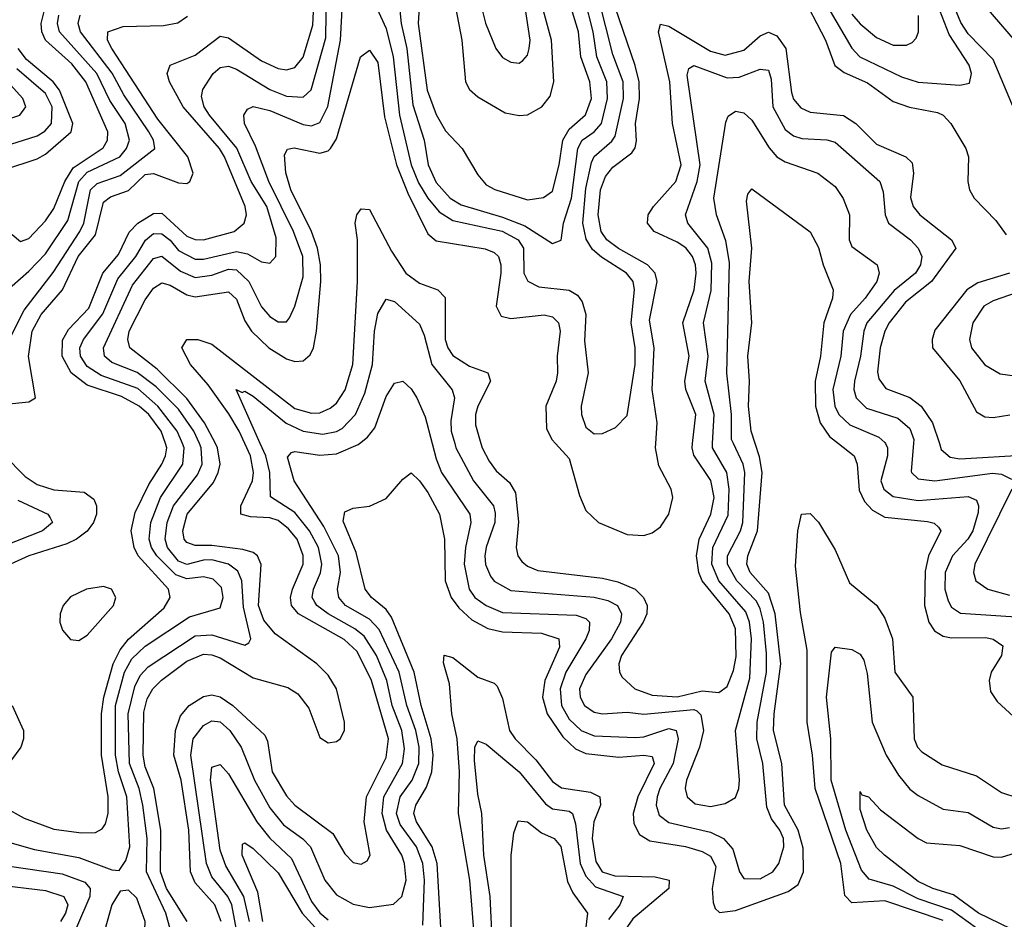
# Model space of a CAD drawing. Header units: inches. Extents: x 501365 to 657855, y 482276 to 547543.
# Tile 412 of 656: x 565848 to 568217, y 518856 to 521019. Entities that reach past the tile are written whole.
import ezdxf

# ---------------------------------------------------------------- set-up
doc = ezdxf.new("R2010")
doc.units = ezdxf.units.IN
doc.header["$MEASUREMENT"] = 0
doc.layers.add('A5561', color=7, linetype='Continuous')
doc.layers.add('A5562', color=7, linetype='Continuous')

msp = doc.modelspace()

# ---------------------------------------------------------------- linework, layer by layer
at = {"layer": 'A5561', "color": 5}
for points, elevation in [([(565790, 519049.8), (565883.2, 519023.2), (565990, 519004.2), (566070, 518974.8), (566087.4, 518972.6), (566103.3, 518996.7), (566113, 519030), (566105.5, 519150), (566085.8, 519210), (566078.3, 519250), (566078.3, 519370), (566100.1, 519450), (566118.1, 519481.9), (566150, 519512.6), (566256.5, 519583.5), (566330, 519604.8), (566337.6, 519630), (566333.6, 519653.6), (566313.5, 519673.5), (566290, 519679.1), (566250, 519674.9), (566224, 519684), (566177.6, 519730), (566165.1, 519750), (566159.2, 519770), (566163.5, 519810), (566187.1, 519870), (566240.3, 519950), (566243.5, 519990), (566239.4, 520000)], 2160), ([(565810, 519126), (565858.9, 519098.9), (565930, 519072.7), (565996.3, 519063.7), (566030, 519064.6), (566046.5, 519073.5), (566054.6, 519085.4), (566060.9, 519110), (566061.1, 519150), (566044.6, 519250), (566045.1, 519350), (566050.5, 519390), (566073, 519470), (566090, 519503.5), (566110, 519529), (566195.6, 519604.4), (566209.9, 519630), (566205.8, 519650), (566133.4, 519730), (566123.2, 519750), (566116.5, 519790), (566126, 519834), (566158.9, 519901.1), (566190, 519950.6), (566198.9, 519970), (566201.7, 519990), (566198.4, 520000)], 2180), ([(566210.6, 518829.4), (566199.5, 518870), (566153.3, 518970), (566154.4, 519050), (566144.2, 519130), (566135.6, 519170), (566112.5, 519230), (566109.1, 519350), (566124.8, 519415.2), (566138.2, 519441.8), (566157.1, 519462.8), (566270, 519537.1), (566310, 519540), (566390, 519515), (566399.6, 519520.4), (566403.9, 519530), (566386.7, 519606.7), (566382.2, 519670), (566373.1, 519693.1), (566350, 519710), (566310, 519720), (566290, 519719.7), (566250, 519709.3), (566230, 519716.8), (566204, 519750), (566197.6, 519770), (566202.9, 519810), (566217.8, 519850), (566275.7, 519924.3), (566286.8, 519950), (566284.8, 519990), (566280.3, 520000)], 2140), ([(566250.6, 518850), (566201.4, 518930), (566186.6, 518970), (566187.9, 519070), (566170.7, 519170), (566150, 519222.5), (566145.1, 519250), (566146.4, 519353.6), (566154.5, 519385.5), (566168.1, 519410), (566188.9, 519431.1), (566250, 519476.3), (566290, 519493), (566310, 519492), (566330, 519484.4), (566410, 519436.6), (566492.9, 519412.9), (566517.6, 519397.6), (566543.5, 519363.5), (566570, 519292.7), (566590, 519280.2), (566610, 519283.2), (566618.8, 519290), (566629.9, 519310), (566629.3, 519330), (566610, 519409.8), (566590, 519442.7), (566563.2, 519470), (566462.6, 519542.6), (566435.4, 519575.4), (566422.6, 519610), (566429.1, 519709.1), (566419.9, 519730), (566410, 519737.5), (566384.8, 519744.8), (566310, 519754.4), (566270, 519754.8), (566250, 519762.1), (566243.7, 519770), (566240.2, 519790), (566250.9, 519830), (566314.1, 519905.9), (566325.9, 519930), (566330, 519950), (566324.2, 519990), (566318.9, 520000)], 2120), ([(566332.5, 518850), (566317.7, 518890), (566270, 518943.6), (566259, 518970), (566254.6, 519070), (566236.2, 519190), (566218.7, 519250), (566222.5, 519310), (566235, 519345), (566255.9, 519370), (566290, 519391.5), (566310, 519395.1), (566330, 519390.3), (566360.9, 519370), (566438.2, 519298.2), (566444.1, 519284.1), (566455.8, 519210), (566490, 519152.2), (566510.3, 519130.3), (566601.7, 519061.7), (566630, 519012.7), (566650, 518992.2), (566670, 518987.8), (566684.1, 518995.9), (566691.1, 519010), (566677.2, 519090), (566682.6, 519150), (566730, 519244.8), (566735.5, 519290), (566694.5, 519430), (566659.7, 519499.7), (566628.6, 519528.6), (566518.5, 519590), (566502.3, 519610), (566499.4, 519630), (566504.7, 519650), (566529.7, 519710), (566530, 519730.8), (566515.8, 519770), (566495, 519795), (566470, 519814.5), (566450, 519821.6), (566403.5, 519823.5), (566380.2, 519830), (566379.8, 519850), (566407.8, 519910), (566410.4, 519930), (566403.7, 519970), (566390, 520000)], 2080), ([(566369.3, 518830), (566358.6, 518890), (566348.4, 518910), (566310, 518958.1), (566297.3, 518990), (566260.1, 519250), (566265.6, 519290), (566290, 519321.5), (566310, 519332.6), (566330, 519330.8), (566353.4, 519310), (566380.9, 519270), (566413.1, 519190), (566450, 519123.7), (566483, 519083), (566529.5, 519049.5), (566547.8, 519030), (566582.1, 518950), (566610, 518914.3), (566650, 518892.2), (566690, 518883.9), (566747.7, 518892.3), (566767.3, 518910), (566777.8, 518950), (566773.8, 518990), (566767.3, 519010), (566730.2, 519070), (566720, 519110), (566723.8, 519150), (566768.7, 519230), (566774.1, 519265.9), (566767.5, 519310), (566744.5, 519370), (566731.6, 519430), (566706.5, 519490), (566676.9, 519536.9), (566654.5, 519554.5), (566590.6, 519590), (566562.7, 519610), (566558, 519618), (566552.1, 519630), (566554.9, 519650), (566571.4, 519688.6), (566575.1, 519710), (566566.9, 519750), (566545.4, 519790), (566510, 519834.1), (566451.5, 519871.5), (566450.2, 519930), (566440.1, 519970), (566426.7, 520000)], 2060), ([(566818.2, 518841.8), (566821.6, 518950), (566818.1, 518990), (566802.9, 519030), (566763.2, 519083.2), (566754.7, 519110), (566763.2, 519150), (566792, 519190), (566808.3, 519230), (566809.3, 519270), (566801.4, 519310), (566779.7, 519370), (566761.4, 519450), (566713, 519553), (566690, 519577.5), (566631.8, 519610), (566615.6, 519630), (566612.7, 519650), (566620.2, 519690), (566615.2, 519730), (566580, 519800), (566508.4, 519910), (566492.7, 519967.3), (566501.7, 519978.3), (566510, 519980.9), (566570, 519971.7), (566610, 519975.5), (566662.5, 519997.5), (566665.6, 520000)], 2040), ([(566865.1, 518765.1), (566852.5, 518990), (566840.4, 519030), (566802.5, 519090), (566796.4, 519110), (566801, 519130), (566826.8, 519173.2), (566839.7, 519210), (566843, 519250), (566838.1, 519290), (566814.2, 519370), (566797.5, 519450), (566742.6, 519582.6), (566730, 519600.8), (566694.6, 519630), (566679, 519650), (566657.5, 519737.5), (566626.5, 519813.5), (566630, 519835.5), (566650, 519844.8), (566690, 519849.1), (566730, 519868.1), (566770, 519914.6), (566790, 519929.1), (566810, 519910.2), (566830, 519881.9), (566858.1, 519830), (566870.1, 519770.1), (566871.8, 519670), (566886.2, 519630), (566904.6, 519604.6), (566935.8, 519575.8), (566974.7, 519554.7), (567010, 519546.8), (567103.9, 519543.9), (567145.6, 519530), (567146.9, 519510), (567111.7, 519430), (567105.8, 519390), (567116.9, 519350), (567154.5, 519294.5), (567185.6, 519265.6), (567210, 519254.2), (567290, 519245.4), (567350, 519250), (567370, 519247.5), (567375, 519230), (567335.4, 519150), (567324.2, 519110), (567325.6, 519085.6), (567339.5, 519059.5), (567364.2, 519044.2), (567450, 519030.7), (567490, 519018.4), (567510, 519007.1), (567522.8, 518982.8), (567514.4, 518930), (567516.3, 518896.3), (567521.8, 518881.8), (567531.9, 518871.9), (567570, 518876.5), (567697.2, 518922.8), (567721.1, 518938.9), (567734.2, 518970), (567733.2, 519026.8), (567720.9, 519070), (567688.5, 519130), (567682.2, 519230), (567661.6, 519310), (567663.1, 519350), (567679.7, 519470), (567666, 519590), (567650, 519640.3), (567606, 519690), (567597.8, 519710), (567600.2, 519730), (567623, 519790), (567634.3, 519930), (567628.3, 519968.3), (567618, 520000)], 2020), ([(566840.5, 520000), (566850, 519963.2), (566863.1, 519930), (566930.8, 519830), (566933.8, 519810), (566920.9, 519750), (566917.6, 519710), (566929.5, 519650), (566943.3, 519630), (566970.1, 519610), (567010, 519593.8), (567187, 519587), (567210, 519579.4), (567218.7, 519570), (567217.9, 519550), (567210.4, 519530), (567162.3, 519450), (567148.2, 519410), (567151.5, 519370), (567170, 519337), (567199.2, 519310), (567230, 519297), (567330, 519292.5), (567350, 519294.4), (567410, 519314.4), (567427.3, 519310), (567432.4, 519290), (567420.4, 519230), (567388.1, 519170), (567382, 519150), (567379.3, 519130), (567386.4, 519106.4), (567410, 519088.6), (567510, 519064.8), (567541.4, 519050), (567564.3, 519024.3), (567580.1, 518970), (567590, 518954), (567630, 518953.2), (567659.9, 518970), (567674.4, 518990), (567686.9, 519030), (567685.8, 519050), (567677.3, 519070), (567657.2, 519097.2), (567645.4, 519125.4), (567636.2, 519230), (567621.5, 519290), (567622.8, 519330), (567645, 519450), (567645.2, 519494.8), (567637.4, 519570), (567630, 519602), (567620.6, 519620.6), (567573.6, 519670), (567551.3, 519710), (567551.3, 519730), (567582.5, 519790), (567588.1, 519810), (567593, 519930), (567588.6, 519950), (567565.2, 520000)], 2040), ([(566894.6, 520000), (566897.3, 519990), (566939.6, 519910), (566988, 519850), (566992.4, 519832.4), (566990.9, 519810), (566970, 519750.7), (566967.2, 519730), (566968.7, 519708.7), (566981.1, 519681.1), (566990, 519669.3), (567030, 519646.6), (567230, 519630.5), (567262.8, 519622.8), (567286.1, 519610), (567296.1, 519590), (567293.8, 519570), (567272.2, 519530), (567210, 519444.6), (567195, 519410), (567196.7, 519390), (567207.2, 519370), (567230, 519353.8), (567250, 519349.5), (567310, 519353.5), (567350, 519348.6), (567470, 519360.2), (567477.1, 519357.1), (567487.2, 519347.2), (567493.6, 519310), (567483.9, 519270), (567452.3, 519190), (567448.9, 519170), (567453.9, 519150), (567473.4, 519133.4), (567510, 519127.2), (567545.6, 519134.4), (567570, 519148.6), (567578.2, 519170), (567579.8, 519190), (567570.5, 519310), (567604.7, 519435.3), (567608.8, 519530), (567604, 519570), (567595.3, 519595.3), (567530.4, 519670), (567513.2, 519710), (567516.1, 519750), (567552.3, 519827.7), (567555.2, 519890), (567549.7, 519930), (567514.8, 519990), (567515.2, 520000)], 2060), ([(566957.9, 520000), (566960.7, 519990), (566977.4, 519957.4), (566994.3, 519934.3), (567026.5, 519906.5), (567041.3, 519881.3), (567048, 519812), (567042.4, 519750), (567046.7, 519730), (567056.4, 519716.4), (567070, 519705), (567094.6, 519694.6), (567250, 519675.9), (567287.5, 519667.5), (567329, 519650), (567349.3, 519630), (567357.7, 519610), (567357, 519590), (567348.4, 519570), (567296.2, 519490), (567289.4, 519470), (567291, 519450), (567298, 519438), (567328.4, 519410), (567370, 519394.4), (567430, 519390.9), (567490, 519404.8), (567530, 519401.1), (567550, 519415.6), (567565.9, 519454.1), (567572.3, 519487.7), (567570, 519554), (567555, 519590), (567490.4, 519670), (567482.2, 519690), (567476.4, 519730), (567482.7, 519770), (567511.3, 519830), (567518.6, 519870), (567511.3, 519911.3), (567470, 519971.8), (567465.7, 519990), (567466.8, 520000)], 2080), ([(567137.5, 520000), (567170, 519964.3), (567194.7, 519874.7), (567210, 519838.8), (567240.7, 519810), (567310, 519781.3), (567350, 519778.9), (567370, 519785.2), (567390, 519799.5), (567410.2, 519830), (567419.9, 519870), (567415.7, 519890), (567386.1, 519946.1), (567377.8, 519990), (567378.4, 520000)], 2120), ([(567817.9, 520000), (567855.9, 519970), (567863.2, 519950), (567868, 519888), (567880.9, 519860.9), (567899.6, 519839.6), (567930, 519822.5), (568032.2, 519812.2), (568048.4, 519808.4), (568058.9, 519798.9), (568064.7, 519790), (568035.1, 519730), (568026.8, 519693.2), (568025, 519610), (568035.8, 519570), (568049.1, 519549.1), (568070, 519536.6), (568090, 519532.3), (568173, 519533), (568190, 519529.6), (568213.5, 519513.5), (568210.5, 519490), (568185.9, 519450), (568180.3, 519430), (568183.6, 519403.6), (568199.7, 519379.7), (568270, 519315.7)], 2020), ([(567931.1, 520000), (567936.1, 519990), (567936, 519970), (567919.9, 519910), (567926.9, 519890), (567950, 519872.8), (568010, 519863.1), (568130, 519872.6), (568150, 519863.5), (568155.2, 519850), (568153.9, 519833.9), (568141.4, 519790), (568129.4, 519770), (568092.3, 519730), (568074.7, 519690), (568073.9, 519650), (568081.7, 519621.7), (568090, 519606.3), (568111.7, 519591.7), (568270, 519581.6)], 2040), ([(567998.6, 520000), (567993.1, 519933.1), (567993.8, 519930), (568010, 519915.3), (568050, 519910.4), (568188.8, 519928.8), (568210, 519926.2), (568234.6, 519914.6)], 2060), ([(568060.8, 520000), (568065.6, 519985.6), (568087.2, 519967.2), (568110, 519963.1), (568272.7, 519972.7)], 2080), ([(565810, 519972.9), (565861, 519921), (565890, 519901.4), (565930, 519888.9), (566002.7, 519882.7), (566026.1, 519866.1), (566032.8, 519850), (566032.9, 519830), (566025.8, 519810), (566010.7, 519789.3), (565985, 519770), (565961.1, 519758.9), (565870, 519729.9), (565826, 519710)], 2180), ([(568234.9, 519890), (568146.1, 519710), (568143, 519690), (568148.6, 519670), (568177.1, 519650), (568230, 519635.3)], 2060), ([(565843.4, 519863.4), (565915.5, 519830), (565921.4, 519821.4), (565927, 519810), (565903.2, 519790), (565807.4, 519752.6)], 2160), ([(568070, 518852.5), (567930, 518900.2), (567850, 518895.5), (567833.1, 518913.1), (567823.7, 518990), (567762.1, 519170), (567755.4, 519250), (567742.6, 519330), (567742.9, 519502.9), (567726.6, 519593.4), (567714.7, 519705.3), (567720.2, 519790), (567729.1, 519830), (567750, 519831.3), (567770, 519811), (567810, 519744.4), (567845, 519665), (567910, 519611.1), (567930, 519579.8), (567948.3, 519530), (567953.9, 519450), (567997.3, 519390), (567999.9, 519290), (568008, 519270), (568018.3, 519258.3), (568067.4, 519227.4), (568150, 519200.3), (568210, 519160.8), (568250, 519147.9)], 1980), ([(566944.3, 518790), (566931.2, 518950), (566903.5, 519110), (566906.6, 519210), (566900.3, 519290), (566887.8, 519350), (566882, 519422), (566867.8, 519472.2), (566869.1, 519490.9), (566890, 519485.6), (566950, 519437.8), (566990, 519423.2), (566996.5, 519416.5), (567010, 519386.9), (567026.3, 519310), (567040.3, 519290), (567090, 519239.5), (567130, 519187.2), (567151.5, 519171.5), (567221.3, 519161.3), (567243.5, 519150), (567245.7, 519130), (567229.6, 519090), (567225.6, 519050), (567234.4, 518994.4), (567249.5, 518970), (567279.9, 518959.9), (567377.4, 518957.4), (567410.7, 518950), (567410.1, 518930), (567323, 518857), (567305.1, 518830)], 1980), ([(568150, 518834.5), (568090, 518877.3), (568010, 518904.4), (567950, 518935.2), (567892, 518952), (567873.8, 518973.8), (567835.8, 519070), (567800.6, 519190), (567799.8, 519290), (567789.6, 519390), (567801.6, 519498.4), (567810, 519510.2), (567850, 519504.4), (567870, 519493.2), (567879.1, 519479.1), (567886.8, 519446.8), (567899.3, 519330), (567933.1, 519250), (567962.4, 519202.4), (567990, 519168.6), (568010, 519153), (568070, 519120.4), (568130, 519112.1), (568190, 519077), (568210, 519073.1), (568230, 519076.2)], 1960), ([(565830.1, 519370), (565857.2, 519310), (565857.4, 519290), (565850.8, 519270), (565791.7, 519190)], 2180), ([(566984.9, 518810), (566980.4, 518910), (566964.8, 519010), (566960.3, 519110), (566950, 519156.2), (566942.2, 519237.8), (566943.1, 519270), (566950, 519284.6), (566970, 519277.1), (567050, 519210.4), (567113, 519133), (567130, 519121.1), (567170, 519115.3), (567178.2, 519110), (567185.1, 519085.1), (567196.6, 518990), (567210, 518959.4), (567233.5, 518933.5), (567300.1, 518910), (567292.3, 518890), (567265, 518855)], 1960), ([(566401.3, 518850), (566387.2, 518910), (566343.8, 518983.8), (566330, 519021.8), (566307.1, 519190), (566310, 519221.8), (566330, 519228), (566350, 519205.3), (566418.2, 519090), (566450, 519051), (566502, 519002), (566550, 518898), (566570, 518871.1), (566590, 518854.1)], 2040), ([(568232.8, 518832.8), (568155.1, 518870), (568094.8, 518914.8), (568045.4, 518930), (568010, 518946.7), (567928.5, 519010), (567910, 519027.9), (567886.7, 519070), (567870, 519119.5), (567870, 519162.8), (567874.6, 519154.6), (567890, 519150.2), (567919.1, 519119.1), (568010.1, 519050.1), (568030, 519039.7), (568110, 519032.9), (568190, 519005.7), (568210, 519004.8), (568270, 519023.5), (568292.4, 518952.4), (568308.5, 518930), (568344.1, 518904.1), (568420.1, 518870), (568471.4, 518791.4)], 1940), ([(567030.8, 518830), (567030.8, 519009.2), (567036.6, 519063.4), (567047.6, 519092.4), (567070, 519090.1), (567103.3, 519063.3), (567134, 519050), (567150, 519030.8), (567166.1, 518946.1), (567179, 518919.1), (567214.1, 518870), (567204.4, 518790)], 1940), ([(566433, 518850), (566421, 518921), (566383.1, 519010), (566383.7, 519036.3), (566390, 519039.4), (566410, 519025.9), (566470, 518967.7), (566527.4, 518870), (566590, 518801.5)], 2020), ([(565823.5, 518983.5), (565950, 518964.6), (566004.5, 518944.5), (566017.4, 518930), (566016.6, 518910), (565984.5, 518835.5)], 2140), ([(565790, 518939.6), (565910, 518924.5), (565953.8, 518910), (565963.7, 518890), (565958.2, 518870), (565945.9, 518850)], 2120)]:
    msp.add_lwpolyline(points, dxfattribs=dict(at, elevation=elevation))
for points, elevation in [([(566050, 519655.8), (566008.5, 519650), (565970, 519631.4), (565952.7, 519610), (565945.3, 519590), (565944.8, 519570), (565950.8, 519550.7), (565970, 519528.6), (565990, 519525.9), (566010, 519538.7), (566073.9, 519610), (566079.1, 519630), (566069.2, 519649.3)], 2220), ([(566110, 518925.8), (566090, 518923.5), (566070, 518890.7), (566053.2, 518830), (566056.4, 518810), (566070, 518794.4), (566090, 518786.8), (566110, 518789.2), (566138.3, 518810), (566149.4, 518830), (566149.9, 518849.9), (566130, 518906)], 2160)]:
    msp.add_lwpolyline(points, close=True, dxfattribs=dict(at, elevation=elevation))
at = {"layer": 'A5562', "color": 5}
for points, elevation in [([(568241.9, 520801.9), (568190, 520924), (568130, 520985.2), (568112.7, 521012.7), (568089.2, 521070), (568073.6, 521130), (568062.9, 521250), (568053.3, 521273.3), (568000.3, 521350), (567953.3, 521490), (567953.8, 521510), (567970, 521531.2), (567990, 521532.8), (568070, 521523.2), (568149.5, 521529.5), (568153.2, 521510), (568130.5, 521430), (568136.4, 521390), (568190, 521303.4), (568230, 521260.1)], 2120), ([(568259.7, 520950), (568173.4, 521050), (568156.3, 521090), (568153.9, 521166.1), (568170, 521182.3), (568198.8, 521150), (568229.3, 521129.3)], 2080), ([(566198.4, 520000), (566188.4, 520030), (566158.3, 520070), (566135.2, 520090), (566092.9, 520112.9), (566010, 520140.2), (565971.5, 520170), (565950, 520210), (565951.1, 520248.9), (565965.4, 520274.6), (566014.3, 520325.7), (566047.8, 520410), (566085.4, 520454.6), (566111.3, 520508.7), (566132.3, 520530), (566170, 520553.5), (566190, 520553.9), (566250, 520498.7), (566270, 520490.6), (566290, 520489.6), (566364.1, 520510), (566387.9, 520530), (566393.5, 520550), (566390.2, 520570), (566340.5, 520690), (566328.7, 520710), (566241.2, 520810), (566208.4, 520870), (566202.6, 520890), (566209.7, 520910.3), (566270, 520933.9), (566330, 520979.6), (566350, 520976.2), (566430, 520920.4), (566470, 520902), (566490, 520899), (566510, 520904.7), (566530, 520929.6), (566553.5, 521006.5), (566557.2, 521090)], 2180), ([(566239.4, 520000), (566226.9, 520030), (566180.2, 520090), (566132.2, 520132.2), (566043.8, 520163.8), (566010, 520185.4), (565994.4, 520210), (565992.9, 520230), (566001.8, 520250), (566048.2, 520311.8), (566084, 520396), (566127.2, 520450), (566150.9, 520489.1), (566170, 520504.9), (566190, 520504), (566210, 520488.8), (566230, 520464), (566270, 520443.6), (566290, 520443.7), (566370, 520462.1), (566396.4, 520456.4), (566430, 520437.1), (566450, 520434.2), (566464.1, 520450), (566465.4, 520494.6), (566442.7, 520570), (566405.2, 520630), (566370.8, 520710.8), (566304.8, 520790), (566292.2, 520810), (566285.6, 520834.4), (566288.7, 520851.3), (566313.1, 520890), (566330, 520904.6), (566350, 520907.5), (566370, 520900.4), (566450, 520851.3), (566490, 520835.8), (566530, 520833.3), (566549.2, 520850.8), (566584.4, 520975.6), (566586.4, 521090)], 2160), ([(566280.3, 520000), (566267, 520030), (566230, 520082.7), (566176.2, 520136.2), (566130.6, 520170.6), (566070, 520194.5), (566051.8, 520210), (566049.4, 520230), (566119.1, 520380.9), (566170, 520445.2), (566189.7, 520450.3), (566234.6, 520414.6), (566270, 520399.6), (566310, 520404.7), (566350, 520419.3), (566370, 520417.5), (566399.7, 520390), (566430, 520329), (566450, 520305.5), (566470, 520292.5), (566490, 520292.8), (566497.5, 520302.5), (566510, 520330.3), (566530, 520401.3), (566529.5, 520450), (566506.9, 520510), (566447.3, 520630), (566415, 520715), (566388.6, 520770), (566387.6, 520790), (566395.8, 520804.2), (566410, 520810.9), (566450, 520801.4), (566530, 520767.4), (566550, 520764.2), (566570, 520772.5), (566589.2, 520810.8), (566620.2, 520970), (566626.2, 521090)], 2140), ([(566690, 521086.7), (566730, 520998.4), (566746.8, 520930), (566761.5, 520790), (566790.2, 520670), (566807.4, 520627.4), (566829.9, 520589.9), (566857.6, 520557.6), (566890, 520536.7), (567009, 520511), (567047.5, 520490), (567059.9, 520470), (567061.3, 520410), (567070.7, 520390.7), (567096.8, 520376.8), (567170, 520369.2), (567190, 520356.6), (567201.2, 520341.2), (567210.4, 520310), (567206.7, 520246.7), (567215.5, 520170), (567199.1, 520090), (567199.8, 520070), (567210, 520039), (567230, 520023.2), (567250, 520023.9), (567281.6, 520038.4), (567310, 520067.4), (567329, 520190), (567328.7, 520230), (567319.2, 520290), (567327.2, 520370), (567323.8, 520390), (567308.2, 520410), (567247.9, 520447.9), (567226.5, 520466.5), (567211.3, 520491.3), (567202.6, 520530), (567210, 520613.6), (567224.2, 520675.8), (567230, 520690.5), (567272.9, 520727.1), (567280.7, 520739.3), (567300.9, 520830), (567300.4, 520870), (567275.4, 520935.4), (567241.8, 521070)], 2140), ([(566757.9, 521090), (566766.2, 521010), (566779.6, 520950), (566794.3, 520814.3), (566821.1, 520730), (566830.8, 520670), (566850, 520627.6), (566883.4, 520590), (566910, 520574.5), (567010, 520544.6), (567063.7, 520523.7), (567130, 520481.4), (567151, 520489), (567156.8, 520530), (567175.9, 520590), (567191.3, 520710), (567201.4, 520730), (567230, 520750.1), (567247.9, 520770), (567262.5, 520830), (567260.8, 520870), (567236.9, 520930), (567227.8, 520990), (567207.9, 521070)], 2160), ([(566811.8, 521090), (566806.9, 521010), (566828.8, 520850), (566850, 520791.2), (566872.4, 520752.4), (566912.9, 520710), (566950, 520646.7), (566970, 520622.6), (566990.9, 520610.9), (567070, 520586.5), (567108.3, 520591.7), (567130, 520606.7), (567146.2, 520670), (567154.9, 520730), (567170, 520756.2), (567209.1, 520790.9), (567223.7, 520830), (567220, 520870), (567198.5, 520930), (567192.3, 520990), (567177.8, 521037.8)], 2180), ([(567725.3, 521090), (567786.7, 520970), (567809.2, 520909.2), (567832.2, 520892.2), (567887.7, 520867.7), (567950, 520823.1), (567989.2, 520809.2), (568056.2, 520796.2), (568070.1, 520790), (568088.8, 520770), (568124.4, 520710), (568131, 520690), (568129.7, 520630), (568133.5, 520610), (568144.6, 520590), (568196.8, 520536.8), (568221.6, 520501.6)], 2120), ([(567792.5, 521050), (567850, 520951.1), (567869.2, 520930), (567970, 520881.7), (568010, 520869.3), (568110, 520861.7), (568133.4, 520866.6), (568137.8, 520890), (568132.5, 520910), (568084.2, 520984.2), (568045.4, 521085.4)], 2140), ([(566954, 521070), (566969, 521011), (566993.9, 520950), (567010, 520928.6), (567030, 520917.7), (567050, 520915.2), (567058.6, 520921.4), (567070, 520934), (567074.2, 520950), (567076.2, 520970), (567064.5, 521050)], 2240), ([(565790, 520185), (565858.9, 520321.1), (565928.4, 520411.6), (565992.7, 520510), (566002, 520530), (566018.7, 520610), (566034.2, 520625.8), (566090, 520644.6), (566173.2, 520710), (566169.9, 520730), (566158.8, 520750), (566098.7, 520838.7), (566070.8, 520890.8), (565994.2, 520990), (565988.6, 521010), (565993.7, 521030)], 2240), ([(565810, 520361.6), (565870, 520414.2), (565910, 520456.5), (565963.4, 520536.6), (565990, 520630.3), (566010, 520652.4), (566088.9, 520690), (566105.1, 520710), (566111.9, 520730), (566101.4, 520770), (566065.2, 520825.2), (566033.5, 520890), (565943.4, 520990), (565939.2, 521010), (565942, 521030)], 2260), ([(565830, 520502.4), (565850, 520486), (565870, 520493.4), (565910, 520535.7), (565930, 520565.7), (565956.5, 520630), (565977, 520663), (566048.8, 520711.2), (566059.3, 520730), (566059.8, 520750), (566007.4, 520870), (565973.5, 520913.5), (565910, 520970), (565901.1, 520990), (565900, 521010), (565910, 521052.3)], 2280), ([(566896.6, 521050), (566911.9, 520970), (566920.8, 520870), (566930, 520851.5), (566950, 520833.8), (567015.7, 520795.7), (567050, 520789.1), (567070, 520790.6), (567104.2, 520810), (567124.7, 520835.3), (567133.6, 520870), (567127.5, 520970), (567106.1, 521050)], 2220), ([(567378.4, 520000), (567381.5, 520050), (567369.5, 520130), (567374.3, 520230), (567363.2, 520296.8), (567382.1, 520390), (567377.3, 520410), (567358.2, 520430), (567288.8, 520468.8), (567260.4, 520490), (567246.7, 520510), (567239.6, 520550), (567245.3, 520610), (567257.9, 520642.2), (567275.3, 520664.7), (567321.1, 520698.9), (567328.9, 520711.1), (567331.8, 520728.2), (567329.8, 520770), (567339, 520830), (567338.3, 520870), (567329.1, 520909.1), (567280.5, 521050)], 2120), ([(567850, 521032.8), (567870, 521009.3), (567910, 520976.6), (567950, 520958.1), (567981.5, 520958.5), (567995.6, 520964.4), (568005, 520975), (568010.4, 520990), (568010.7, 521029.3)], 2160), ([(565814.4, 520094.4), (565870, 520100.2), (565885.6, 520110), (565869.3, 520209.3), (565877.7, 520270), (565899.7, 520310), (565950.9, 520370), (565988.5, 520450), (566030, 520502.2), (566050, 520580.7), (566066.4, 520593.6), (566110, 520608.4), (566150, 520646.8), (566170, 520649.5), (566230, 520627.2), (566250, 520625.8), (566257, 520630), (566265, 520650), (566252.3, 520690), (566180.5, 520780.5), (566069.9, 520950), (566059.3, 520970), (566060.2, 520990), (566096.9, 521003.1), (566194.3, 521005.7), (566228.2, 521011.8), (566251.9, 521028.1)], 2220), ([(567466.8, 520000), (567474.8, 520070), (567450.9, 520130), (567448.5, 520150), (567459.2, 520210), (567443.8, 520290), (567470.8, 520370), (567476, 520410), (567473.8, 520430), (567466.7, 520450), (567450.5, 520470.5), (567430, 520484.7), (567374.9, 520510), (567358.7, 520530), (567359.9, 520550), (567372.8, 520570), (567426.8, 520630), (567439.5, 520670), (567418.7, 520770), (567412.3, 520870), (567385.4, 520990), (567390, 521008.9), (567410, 521003.7), (567510, 520943.8), (567545.8, 520934.2), (567590, 520946.2), (567630, 520980.4), (567650, 520989.6), (567670, 520980.8), (567691.3, 520950), (567704.7, 520844.7), (567710, 520828.4), (567727.2, 520807.2), (567750, 520797.1), (567830, 520788.8), (567860.1, 520770), (567910, 520720.2), (567980.2, 520690), (567995.1, 520675.1), (567998.7, 520650), (567991.7, 520591.7), (567997.5, 520570), (568013.7, 520550), (568090.1, 520490), (568100.1, 520470), (568042, 520390), (567979.7, 520340.3), (567940.2, 520290), (567929.5, 520270), (567918.5, 520230), (567912.3, 520172.3), (567915.3, 520155.3), (567932.2, 520132.2), (567990, 520111), (568017.3, 520090), (568044.2, 520050), (568060.8, 520000)], 2080), ([(565810, 520658.4), (565890, 520684.4), (565910, 520696.2), (565972.1, 520750), (565975.5, 520770), (565943.5, 520850), (565928.4, 520870), (565864.1, 520924.1), (565844.2, 520950)], 2320), ([(566318.9, 520000), (566292.7, 520050), (566250, 520107.9), (566178.7, 520178.7), (566113.1, 520230), (566108.4, 520250), (566111.7, 520270), (566150, 520345.7), (566170, 520373.5), (566190, 520386.2), (566210, 520380.9), (566250, 520357.4), (566270, 520353.1), (566350, 520364.5), (566370, 520347.5), (566390, 520295), (566405.6, 520270), (566447.5, 520230), (566490, 520204.1), (566510, 520197.3), (566530, 520199), (566546.9, 520213.1), (566554.7, 520230), (566562.2, 520270), (566572.9, 520390), (566571.9, 520430), (566564.8, 520470), (566550.4, 520510), (566500.3, 520610), (566488.5, 520651.4), (566485.3, 520694.7), (566492.2, 520707.8), (566508.4, 520711.6), (566570, 520698.5), (566590, 520703.9), (566596.1, 520710), (566610, 520733.1), (566667.7, 520930), (566690, 520946), (566710, 520916.9), (566725.8, 520785.8), (566754.6, 520670), (566782.2, 520602.2), (566830, 520504.6), (566850, 520487.8), (566968.3, 520468.3), (566990, 520459.5), (567000.1, 520450), (567006, 520430), (567005.5, 520410), (566994.4, 520330), (567006.1, 520306.1), (567030, 520300.9), (567110, 520309.4), (567130, 520304.8), (567144.8, 520290), (567148.8, 520270), (567141.3, 520210), (567142.2, 520170), (567138.7, 520150), (567113.9, 520090), (567115.8, 520035.8), (567128.4, 520010), (567137.5, 520000)], 2120), ([(565750, 520695.8), (565890, 520740.1), (565908.7, 520751.3), (565924.6, 520770), (565926, 520810), (565910, 520842.1), (565841, 520901)], 2340), ([(565770, 520763.6), (565848.2, 520790), (565863, 520810), (565855.6, 520830), (565795.7, 520895.7)], 2360), ([(567515.2, 520000), (567518.7, 520070), (567497.1, 520150), (567504.3, 520210), (567493, 520290), (567511.6, 520368.4), (567513.6, 520433.6), (567503.4, 520470), (567455.5, 520530), (567450.3, 520550), (567478.1, 520630), (567485.1, 520670), (567453.8, 520886.2), (567457.7, 520902.3), (567470, 520909), (567550, 520880), (567578.8, 520881.2), (567630, 520900.8), (567650, 520898.2), (567656.2, 520876.2), (567660.5, 520810), (567690, 520755.4), (567710, 520740.3), (567730, 520733.7), (567790, 520730.7), (567810, 520724.8), (567917.5, 520630), (567925.4, 520605.4), (567930.4, 520550), (567938.2, 520530), (567991.2, 520490), (568010.1, 520470), (568018.6, 520450), (568015.7, 520430), (568003.3, 520410), (567952.1, 520367.9), (567886.7, 520290), (567878.9, 520270), (567871.4, 520210), (567856.4, 520150), (567855.3, 520130), (567860.8, 520110), (567885.2, 520085.2), (567960.9, 520060.9), (567990, 520036.1), (567999.5, 520010), (567998.6, 520000)], 2060), ([(567565.2, 520000), (567560.6, 520010), (567560.7, 520070), (567549.2, 520169.2), (567555.5, 520435.5), (567547.2, 520487.2), (567524.5, 520550), (567517.9, 520590), (567546.7, 520773.3), (567552.5, 520787.5), (567570, 520799.8), (567590, 520795.6), (567610, 520777.7), (567651.1, 520711.1), (567670, 520689.6), (567690, 520677.9), (567768.3, 520650), (567810, 520618.4), (567829.3, 520589.3), (567844.7, 520550), (567844, 520490), (567850, 520473.8), (567911.5, 520430), (567915.7, 520410), (567910.1, 520390), (567882.5, 520350), (567846.7, 520310), (567829.6, 520270.4), (567823.9, 520210), (567804.8, 520130), (567809.3, 520090), (567818.8, 520070), (567845.2, 520045.2), (567915.6, 520015.6), (567930, 520002.3), (567931.1, 520000)], 2040), ([(567618, 520000), (567608.2, 520030), (567601.7, 520090), (567604, 520150), (567600.2, 520210), (567609.4, 520290), (567603.6, 520390), (567609.9, 520469.9), (567596.8, 520583.2), (567600.4, 520599.6), (567610, 520612.9), (567750, 520509.2), (567770, 520471.7), (567781.1, 520430), (567805.2, 520370), (567803.6, 520350), (567782.5, 520290), (567774.7, 520210), (567762.1, 520150), (567763.2, 520090), (567774, 520050), (567796.7, 520016.7), (567817.9, 520000)], 2020), ([(566390, 520000), (566376.3, 520030), (566351.5, 520071.5), (566301.3, 520141.4), (566258.6, 520190), (566238.3, 520230), (566250, 520250.4), (566276.5, 520250), (566310, 520239.3), (566510, 520084.3), (566550, 520072.9), (566570, 520074), (566595.3, 520084.7), (566610, 520097), (566631, 520129), (566649.2, 520190), (566660.9, 520390), (566660.9, 520490), (566655.2, 520530), (566659.1, 520550), (566670, 520564.5), (566690, 520563.2), (566742.4, 520462.4), (566776.7, 520410), (566810, 520385.8), (566854.3, 520370), (566871.5, 520351.4), (566871.7, 520250), (566877.8, 520230), (566890, 520211.5), (566930, 520185.7), (566974, 520170), (566980.6, 520150), (566950.3, 520090), (566944.8, 520070), (566945.1, 520045.1), (566957.9, 520000)], 2080), ([(568229.5, 520410), (568153.5, 520386.5), (568127.2, 520370), (568050, 520273), (568043.2, 520250), (568044.3, 520230), (568110.5, 520150.5), (568150, 520076.1), (568170, 520064.1), (568190, 520062.3), (568230.8, 520069.2)], 2120), ([(568266.5, 520370), (568190, 520343), (568167.8, 520330), (568141.5, 520290), (568133.2, 520250), (568138.4, 520230), (568170, 520189.5), (568207.3, 520167.3), (568242.5, 520162.5)], 2140), ([(566426.7, 520000), (566368.8, 520130), (566383, 520123), (566390, 520125.7), (566410, 520113.8), (566489.1, 520049.1), (566530, 520029.6), (566577.4, 520022.6), (566610, 520029), (566623.6, 520036.4), (566655.8, 520070), (566678.6, 520121.4), (566697.1, 520190), (566701.9, 520270), (566710, 520313.1), (566730, 520347.5), (566750, 520341.9), (566810, 520286.9), (566821, 520261), (566839.3, 520190), (566888.8, 520128.8), (566894, 520110), (566885.6, 520054.5), (566886.3, 520030), (566894.6, 520000)], 2060), ([(566665.6, 520000), (566684.7, 520015.3), (566702.3, 520037.7), (566730, 520113), (566750, 520145.1), (566770, 520150.2), (566790, 520131.8), (566803.6, 520110), (566824, 520064), (566840.5, 520000)], 2040)]:
    msp.add_lwpolyline(points, dxfattribs=dict(at, elevation=elevation))

doc.saveas('drawing.dxf')
